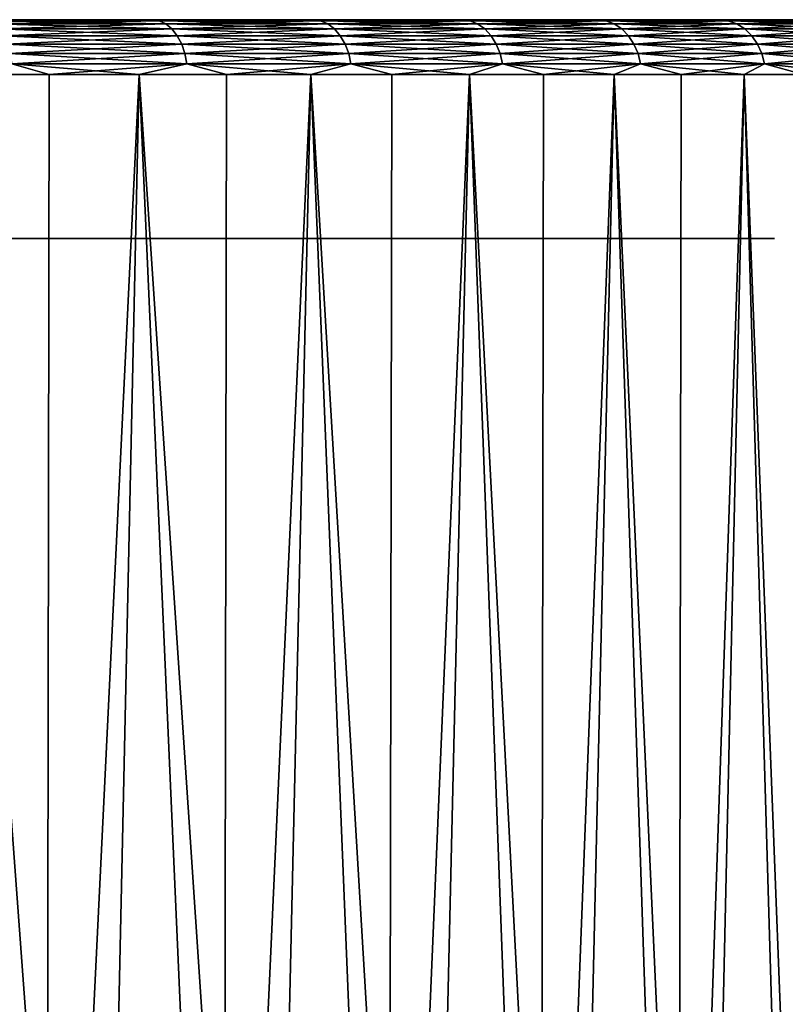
# Model space of a CAD drawing. Header units: millimetres. Extents: x -99 to 221, y -61 to 39.
# Tile 295 of 656: x 7.67 to 11.17, y 28.35 to 32.85. Entities that reach past the tile are written whole.
import ezdxf

# ---------------------------------------------------------------- set-up
doc = ezdxf.new("R2010")
doc.units = ezdxf.units.MM
doc.header["$LTSCALE"] = 33.374815
for name, color, linetype in [('12', 7, 'CONTINUOUS'), ('13', 7, 'CONTINUOUS'), ('160', 7, 'CONTINUOUS'), ('161', 7, 'CONTINUOUS'), ('162', 7, 'CONTINUOUS'), ('163', 7, 'CONTINUOUS'), ('164', 7, 'CONTINUOUS')]:
    doc.layers.add(name, color=color, linetype=linetype)

msp = doc.modelspace()

# ---------------------------------------------------------------- linework, layer by layer
at = {"layer": '12', "linetype": 'Continuous'}
for points in [[(6.4746, 31.85, -7.3566), (8.1849, 31.85, -7.5348), (5.8274, 31.85, -7.8791), (6.4746, 31.85, -7.3566)], [(8.1849, 31.85, -7.5348), (7.5348, 31.85, -8.1849), (5.8274, 31.85, -7.8791), (8.1849, 31.85, -7.5348)], [(7.5348, 31.85, 8.1849), (8.1849, 31.85, 7.5348), (5.8274, 31.85, 7.8791), (7.5348, 31.85, 8.1849)], [(5.8274, 31.85, 7.8791), (8.1849, 31.85, 7.5348), (6.4746, 31.85, 7.3566), (5.8274, 31.85, 7.8791)], [(7.0752, 31.85, -6.781), (8.7792, 31.85, -6.8331), (6.4746, 31.85, -7.3566), (7.0752, 31.85, -6.781)], [(8.7792, 31.85, -6.8331), (8.1849, 31.85, -7.5348), (6.4746, 31.85, -7.3566), (8.7792, 31.85, -6.8331)], [(6.4746, 31.85, 7.3566), (8.7792, 31.85, 6.8331), (7.0752, 31.85, 6.781), (6.4746, 31.85, 7.3566)], [(8.1849, 31.85, 7.5348), (8.7792, 31.85, 6.8331), (6.4746, 31.85, 7.3566), (8.1849, 31.85, 7.5348)], [(7.6247, 31.85, -6.1566), (8.7792, 31.85, -6.8331), (7.0752, 31.85, -6.781), (7.6247, 31.85, -6.1566)], [(8.7792, 31.85, 6.8331), (9.3135, 31.85, 6.0848), (7.0752, 31.85, 6.781), (8.7792, 31.85, 6.8331)], [(7.0752, 31.85, 6.781), (9.3135, 31.85, 6.0848), (7.6247, 31.85, 6.1566), (7.0752, 31.85, 6.781)], [(9.3135, 31.85, -6.0848), (8.7792, 31.85, -6.8331), (7.6247, 31.85, -6.1566), (9.3135, 31.85, -6.0848)], [(8.1193, 31.85, -5.4878), (9.3135, 31.85, -6.0848), (7.6247, 31.85, -6.1566), (8.1193, 31.85, -5.4878)], [(7.6247, 31.85, 6.1566), (9.3135, 31.85, 6.0848), (8.1193, 31.85, 5.4878), (7.6247, 31.85, 6.1566)], [(9.7841, 31.85, -5.2949), (9.3135, 31.85, -6.0848), (8.1193, 31.85, -5.4878), (9.7841, 31.85, -5.2949)], [(8.5555, 31.85, -4.7795), (9.7841, 31.85, -5.2949), (8.1193, 31.85, -5.4878), (8.5555, 31.85, -4.7795)], [(9.3135, 31.85, 6.0848), (9.7841, 31.85, 5.2949), (8.1193, 31.85, 5.4878), (9.3135, 31.85, 6.0848)], [(8.1193, 31.85, 5.4878), (9.7841, 31.85, 5.2949), (8.5555, 31.85, 4.7795), (8.1193, 31.85, 5.4878)], [(10.188, 31.85, -4.4689), (9.7841, 31.85, -5.2949), (8.5555, 31.85, -4.7795), (10.188, 31.85, -4.4689)], [(8.93, 31.85, -4.0367), (10.188, 31.85, -4.4689), (8.5555, 31.85, -4.7795), (8.93, 31.85, -4.0367)], [(9.7841, 31.85, 5.2949), (10.188, 31.85, 4.4689), (8.5555, 31.85, 4.7795), (9.7841, 31.85, 5.2949)], [(8.5555, 31.85, 4.7795), (10.188, 31.85, 4.4689), (8.93, 31.85, 4.0367), (8.5555, 31.85, 4.7795)], [(10.5222, 31.85, -3.6123), (10.188, 31.85, -4.4689), (8.93, 31.85, -4.0367), (10.5222, 31.85, -3.6123)], [(9.2402, 31.85, -3.2649), (10.5222, 31.85, -3.6123), (8.93, 31.85, -4.0367), (9.2402, 31.85, -3.2649)], [(10.188, 31.85, 4.4689), (10.5222, 31.85, 3.6123), (8.93, 31.85, 4.0367), (10.188, 31.85, 4.4689)], [(8.93, 31.85, 4.0367), (10.5222, 31.85, 3.6123), (9.2402, 31.85, 3.2649), (8.93, 31.85, 4.0367)], [(10.7846, 31.85, -2.731), (10.5222, 31.85, -3.6123), (9.2402, 31.85, -3.2649), (10.7846, 31.85, -2.731)], [(9.4838, 31.85, -2.4695), (10.7846, 31.85, -2.731), (9.2402, 31.85, -3.2649), (9.4838, 31.85, -2.4695)], [(10.5222, 31.85, 3.6123), (10.7846, 31.85, 2.731), (9.2402, 31.85, 3.2649), (10.5222, 31.85, 3.6123)], [(9.2402, 31.85, 3.2649), (10.7846, 31.85, 2.731), (9.4838, 31.85, 2.4695), (9.2402, 31.85, 3.2649)], [(10.9733, 31.85, -1.8311), (10.7846, 31.85, -2.731), (9.4838, 31.85, -2.4695), (10.9733, 31.85, -1.8311)], [(9.659, 31.85, -1.6563), (10.9733, 31.85, -1.8311), (9.4838, 31.85, -2.4695), (9.659, 31.85, -1.6563)], [(10.7846, 31.85, 2.731), (10.9733, 31.85, 1.8311), (9.4838, 31.85, 2.4695), (10.7846, 31.85, 2.731)], [(9.4838, 31.85, 2.4695), (10.9733, 31.85, 1.8311), (9.659, 31.85, 1.6563), (9.4838, 31.85, 2.4695)], [(11.087, 31.85, -0.9187), (10.9733, 31.85, -1.8311), (9.659, 31.85, -1.6563), (11.087, 31.85, -0.9187)], [(9.7647, 31.85, -0.8312), (11.087, 31.85, -0.9187), (9.659, 31.85, -1.6563), (9.7647, 31.85, -0.8312)], [(10.9733, 31.85, 1.8311), (11.087, 31.85, 0.9187), (9.659, 31.85, 1.6563), (10.9733, 31.85, 1.8311)], [(9.659, 31.85, 1.6563), (11.087, 31.85, 0.9187), (9.7647, 31.85, 0.8312), (9.659, 31.85, 1.6563)], [(9.8, 31.85), (11.087, 31.85, -0.9187), (9.7647, 31.85, -0.8312), (9.8, 31.85)], [(11.087, 31.85, 0.9187), (11.125, 31.85), (9.7647, 31.85, 0.8312), (11.087, 31.85, 0.9187)], [(11.125, 31.85), (9.8, 31.85), (9.7647, 31.85, 0.8312), (11.125, 31.85)], [(11.125, 31.85), (11.087, 31.85, -0.9187), (9.8, 31.85), (11.125, 31.85)]]:
    msp.add_3dface(points, dxfattribs=at)
at = {"layer": '13', "linetype": 'Continuous'}
for points in [[(-9.7647, 32.85, -0.8312), (-9.8, 32.85), (9.7647, 32.85, -0.8312), (-9.7647, 32.85, -0.8312)], [(-9.8, 32.85), (9.8, 32.85), (9.7647, 32.85, -0.8312), (-9.8, 32.85)], [(-9.7647, 32.85, 0.8312), (9.8, 32.85), (-9.8, 32.85), (-9.7647, 32.85, 0.8312)], [(9.659, 32.85, -1.6563), (-9.7647, 32.85, -0.8312), (9.7647, 32.85, -0.8312), (9.659, 32.85, -1.6563)], [(-9.659, 32.85, -1.6563), (-9.7647, 32.85, -0.8312), (9.659, 32.85, -1.6563), (-9.659, 32.85, -1.6563)], [(-9.659, 32.85, 1.6563), (9.7647, 32.85, 0.8312), (-9.7647, 32.85, 0.8312), (-9.659, 32.85, 1.6563)], [(9.7647, 32.85, 0.8312), (9.8, 32.85), (-9.7647, 32.85, 0.8312), (9.7647, 32.85, 0.8312)], [(9.4838, 32.85, -2.4695), (-9.659, 32.85, -1.6563), (9.659, 32.85, -1.6563), (9.4838, 32.85, -2.4695)], [(-9.4838, 32.85, -2.4695), (-9.659, 32.85, -1.6563), (9.4838, 32.85, -2.4695), (-9.4838, 32.85, -2.4695)], [(-9.4838, 32.85, 2.4695), (9.659, 32.85, 1.6563), (-9.659, 32.85, 1.6563), (-9.4838, 32.85, 2.4695)], [(9.659, 32.85, 1.6563), (9.7647, 32.85, 0.8312), (-9.659, 32.85, 1.6563), (9.659, 32.85, 1.6563)], [(9.2402, 32.85, -3.2649), (-9.4838, 32.85, -2.4695), (9.4838, 32.85, -2.4695), (9.2402, 32.85, -3.2649)], [(-9.2402, 32.85, -3.2649), (-9.4838, 32.85, -2.4695), (9.2402, 32.85, -3.2649), (-9.2402, 32.85, -3.2649)], [(-9.2402, 32.85, 3.2649), (9.4838, 32.85, 2.4695), (-9.4838, 32.85, 2.4695), (-9.2402, 32.85, 3.2649)], [(9.4838, 32.85, 2.4695), (9.659, 32.85, 1.6563), (-9.4838, 32.85, 2.4695), (9.4838, 32.85, 2.4695)], [(8.93, 32.85, -4.0367), (-9.2402, 32.85, -3.2649), (9.2402, 32.85, -3.2649), (8.93, 32.85, -4.0367)], [(-8.93, 32.85, -4.0367), (-9.2402, 32.85, -3.2649), (8.93, 32.85, -4.0367), (-8.93, 32.85, -4.0367)], [(-8.93, 32.85, 4.0367), (9.2402, 32.85, 3.2649), (-9.2402, 32.85, 3.2649), (-8.93, 32.85, 4.0367)], [(9.2402, 32.85, 3.2649), (9.4838, 32.85, 2.4695), (-9.2402, 32.85, 3.2649), (9.2402, 32.85, 3.2649)], [(-8.5555, 32.85, -4.7795), (-8.93, 32.85, -4.0367), (8.5555, 32.85, -4.7795), (-8.5555, 32.85, -4.7795)], [(8.5555, 32.85, -4.7795), (-8.93, 32.85, -4.0367), (8.93, 32.85, -4.0367), (8.5555, 32.85, -4.7795)], [(-8.5555, 32.85, 4.7795), (8.93, 32.85, 4.0367), (-8.93, 32.85, 4.0367), (-8.5555, 32.85, 4.7795)], [(8.93, 32.85, 4.0367), (9.2402, 32.85, 3.2649), (-8.93, 32.85, 4.0367), (8.93, 32.85, 4.0367)], [(-8.1193, 32.85, -5.4878), (-8.5555, 32.85, -4.7795), (8.1193, 32.85, -5.4878), (-8.1193, 32.85, -5.4878)], [(8.1193, 32.85, -5.4878), (-8.5555, 32.85, -4.7795), (8.5555, 32.85, -4.7795), (8.1193, 32.85, -5.4878)], [(-8.1193, 32.85, 5.4878), (8.5555, 32.85, 4.7795), (-8.5555, 32.85, 4.7795), (-8.1193, 32.85, 5.4878)], [(8.5555, 32.85, 4.7795), (8.93, 32.85, 4.0367), (-8.5555, 32.85, 4.7795), (8.5555, 32.85, 4.7795)], [(7.6247, 32.85, -6.1566), (-8.1193, 32.85, -5.4878), (8.1193, 32.85, -5.4878), (7.6247, 32.85, -6.1566)], [(-7.6247, 32.85, 6.1566), (8.1193, 32.85, 5.4878), (-8.1193, 32.85, 5.4878), (-7.6247, 32.85, 6.1566)], [(8.1193, 32.85, 5.4878), (8.5555, 32.85, 4.7795), (-8.1193, 32.85, 5.4878), (8.1193, 32.85, 5.4878)], [(7.6247, 32.85, 6.1566), (8.1193, 32.85, 5.4878), (-7.6247, 32.85, 6.1566), (7.6247, 32.85, 6.1566)]]:
    msp.add_3dface(points, dxfattribs=at)
at = {"layer": '160', "linetype": 'Continuous'}
for points in [[(8.0306, 23.85, 10.223), (7.3848, 32.6, 10.6988), (7.2058, 23.85, 10.8202), (8.0306, 23.85, 10.223)], [(8.2218, 32.6, 10.0699), (7.3848, 32.6, 10.6988), (8.0306, 23.85, 10.223), (8.2218, 32.6, 10.0699)], [(8.8059, 23.85, 9.5633), (8.2218, 32.6, 10.0699), (8.0306, 23.85, 10.223), (8.8059, 23.85, 9.5633)], [(9.0054, 32.6, 9.3756), (8.2218, 32.6, 10.0699), (8.8059, 23.85, 9.5633), (9.0054, 32.6, 9.3756)], [(9.5273, 23.85, 8.8448), (9.0054, 32.6, 9.3756), (8.8059, 23.85, 9.5633), (9.5273, 23.85, 8.8448)], [(9.7306, 32.6, 8.6206), (9.0054, 32.6, 9.3756), (9.5273, 23.85, 8.8448), (9.7306, 32.6, 8.6206)], [(10.1902, 23.85, 8.0721), (9.7306, 32.6, 8.6206), (9.5273, 23.85, 8.8448), (10.1902, 23.85, 8.0721)], [(10.3928, 32.6, 7.8096), (9.7306, 32.6, 8.6206), (10.1902, 23.85, 8.0721), (10.3928, 32.6, 7.8096)], [(10.7907, 23.85, 7.2499), (10.3928, 32.6, 7.8096), (10.1902, 23.85, 8.0721), (10.7907, 23.85, 7.2499)], [(10.9875, 32.6, 6.9481), (10.3928, 32.6, 7.8096), (10.7907, 23.85, 7.2499), (10.9875, 32.6, 6.9481)], [(11.325, 23.85, 6.3832), (10.9875, 32.6, 6.9481), (10.7907, 23.85, 7.2499), (11.325, 23.85, 6.3832)], [(11.5109, 32.6, 6.0414), (10.9875, 32.6, 6.9481), (11.325, 23.85, 6.3832), (11.5109, 32.6, 6.0414)]]:
    msp.add_3dface(points, dxfattribs=at)
at = {"layer": '161', "linetype": 'Continuous'}
for points in [[(7.2431, 32.85, 10.4929), (8.064, 32.85, 9.876), (-7.2431, 32.85, 10.4929), (7.2431, 32.85, 10.4929)], [(8.064, 32.85, 9.876), (0.4223, 32.85, 9.941), (-7.2431, 32.85, 10.4929), (8.064, 32.85, 9.876)], [(0.4223, 32.85, -9.941), (1.2638, 32.85, -9.8694), (8.064, 32.85, -9.876), (0.4223, 32.85, -9.941)], [(7.2431, 32.85, -10.4929), (0.4223, 32.85, -9.941), (8.064, 32.85, -9.876), (7.2431, 32.85, -10.4929)], [(1.2638, 32.85, 9.8694), (0.4223, 32.85, 9.941), (8.064, 32.85, 9.876), (1.2638, 32.85, 9.8694)], [(1.2638, 32.85, -9.8694), (2.0962, 32.85, -9.7267), (8.064, 32.85, -9.876), (1.2638, 32.85, -9.8694)], [(8.8326, 32.85, 9.195), (1.2638, 32.85, 9.8694), (8.064, 32.85, 9.876), (8.8326, 32.85, 9.195)], [(2.0962, 32.85, 9.7267), (1.2638, 32.85, 9.8694), (8.8326, 32.85, 9.195), (2.0962, 32.85, 9.7267)], [(2.0962, 32.85, -9.7267), (2.9135, 32.85, -9.5139), (8.064, 32.85, -9.876), (2.0962, 32.85, -9.7267)], [(2.9135, 32.85, 9.5139), (2.0962, 32.85, 9.7267), (8.8326, 32.85, 9.195), (2.9135, 32.85, 9.5139)], [(3.7099, 32.85, 9.2325), (2.9135, 32.85, 9.5139), (8.8326, 32.85, 9.195), (3.7099, 32.85, 9.2325)], [(2.9135, 32.85, -9.5139), (3.7099, 32.85, -9.2325), (8.064, 32.85, -9.876), (2.9135, 32.85, -9.5139)], [(8.064, 32.85, -9.876), (3.7099, 32.85, -9.2325), (8.8326, 32.85, -9.195), (8.064, 32.85, -9.876)], [(4.4795, 32.85, 8.8846), (3.7099, 32.85, 9.2325), (8.8326, 32.85, 9.195), (4.4795, 32.85, 8.8846)], [(3.7099, 32.85, -9.2325), (4.4795, 32.85, -8.8846), (8.8326, 32.85, -9.195), (3.7099, 32.85, -9.2325)], [(9.5439, 32.85, 8.4544), (4.4795, 32.85, 8.8846), (8.8326, 32.85, 9.195), (9.5439, 32.85, 8.4544)], [(5.2168, 32.85, 8.4728), (4.4795, 32.85, 8.8846), (9.5439, 32.85, 8.4544), (5.2168, 32.85, 8.4728)], [(4.4795, 32.85, -8.8846), (5.2168, 32.85, -8.4728), (8.8326, 32.85, -9.195), (4.4795, 32.85, -8.8846)], [(5.9165, 32.85, 7.9998), (5.2168, 32.85, 8.4728), (9.5439, 32.85, 8.4544), (5.9165, 32.85, 7.9998)], [(8.8326, 32.85, -9.195), (5.2168, 32.85, -8.4728), (9.5439, 32.85, -8.4544), (8.8326, 32.85, -9.195)], [(5.2168, 32.85, -8.4728), (5.9165, 32.85, -7.9998), (9.5439, 32.85, -8.4544), (5.2168, 32.85, -8.4728)], [(10.1932, 32.85, 7.6591), (5.9165, 32.85, 7.9998), (9.5439, 32.85, 8.4544), (10.1932, 32.85, 7.6591)], [(6.5736, 32.85, 7.4692), (5.9165, 32.85, 7.9998), (10.1932, 32.85, 7.6591), (6.5736, 32.85, 7.4692)], [(9.5439, 32.85, -8.4544), (5.9165, 32.85, -7.9998), (10.1932, 32.85, -7.659), (9.5439, 32.85, -8.4544)], [(5.9165, 32.85, -7.9998), (6.5736, 32.85, -7.4692), (10.1932, 32.85, -7.659), (5.9165, 32.85, -7.9998)], [(10.7764, 32.85, 6.814), (6.5736, 32.85, 7.4692), (10.1932, 32.85, 7.6591), (10.7764, 32.85, 6.814)], [(7.1834, 32.85, 6.8849), (6.5736, 32.85, 7.4692), (10.7764, 32.85, 6.814), (7.1834, 32.85, 6.8849)], [(6.5736, 32.85, -7.4692), (7.1834, 32.85, -6.8849), (10.1932, 32.85, -7.659), (6.5736, 32.85, -7.4692)], [(7.7414, 32.85, 6.2509), (7.1834, 32.85, 6.8849), (10.7764, 32.85, 6.814), (7.7414, 32.85, 6.2509)], [(7.1834, 32.85, -6.8849), (7.7414, 32.85, -6.2509), (10.7764, 32.85, -6.814), (7.1834, 32.85, -6.8849)], [(10.1932, 32.85, -7.659), (7.1834, 32.85, -6.8849), (10.7764, 32.85, -6.814), (10.1932, 32.85, -7.659)], [(11.2898, 32.85, 5.9248), (7.7414, 32.85, 6.2509), (10.7764, 32.85, 6.814), (11.2898, 32.85, 5.9248)], [(8.2436, 32.85, 5.5718), (7.7414, 32.85, 6.2509), (11.2898, 32.85, 5.9248), (8.2436, 32.85, 5.5718)], [(7.7414, 32.85, -6.2509), (8.2436, 32.85, -5.5718), (11.2898, 32.85, -5.9248), (7.7414, 32.85, -6.2509)], [(10.7764, 32.85, -6.814), (7.7414, 32.85, -6.2509), (11.2898, 32.85, -5.9248), (10.7764, 32.85, -6.814)], [(11.73, 32.85, 4.997), (8.2436, 32.85, 5.5718), (11.2898, 32.85, 5.9248), (11.73, 32.85, 4.997)], [(8.6864, 32.85, 4.8527), (8.2436, 32.85, 5.5718), (11.73, 32.85, 4.997), (8.6864, 32.85, 4.8527)], [(8.2436, 32.85, -5.5718), (8.6864, 32.85, -4.8527), (11.73, 32.85, -4.997), (8.2436, 32.85, -5.5718)], [(11.2898, 32.85, -5.9248), (8.2436, 32.85, -5.5718), (11.73, 32.85, -4.997), (11.2898, 32.85, -5.9248)], [(12.094, 32.85, 4.0369), (8.6864, 32.85, 4.8527), (11.73, 32.85, 4.997), (12.094, 32.85, 4.0369)], [(9.0667, 32.85, 4.0985), (8.6864, 32.85, 4.8527), (12.094, 32.85, 4.0369), (9.0667, 32.85, 4.0985)], [(8.6864, 32.85, -4.8527), (9.0667, 32.85, -4.0985), (11.73, 32.85, -4.997), (8.6864, 32.85, -4.8527)], [(9.3816, 32.85, 3.3148), (9.0667, 32.85, 4.0985), (12.094, 32.85, 4.0369), (9.3816, 32.85, 3.3148)], [(11.73, 32.85, -4.997), (9.0667, 32.85, -4.0985), (12.094, 32.85, -4.0369), (11.73, 32.85, -4.997)], [(9.0667, 32.85, -4.0985), (9.3816, 32.85, -3.3148), (12.094, 32.85, -4.0369), (9.0667, 32.85, -4.0985)], [(12.3797, 32.85, 3.0505), (9.3816, 32.85, 3.3148), (12.094, 32.85, 4.0369), (12.3797, 32.85, 3.0505)], [(9.6289, 32.85, 2.5072), (9.3816, 32.85, 3.3148), (12.3797, 32.85, 3.0505), (9.6289, 32.85, 2.5072)], [(12.094, 32.85, -4.0369), (9.3816, 32.85, -3.3148), (12.3797, 32.85, -3.0505), (12.094, 32.85, -4.0369)], [(9.3816, 32.85, -3.3148), (9.6289, 32.85, -2.5072), (12.3797, 32.85, -3.0505), (9.3816, 32.85, -3.3148)], [(12.585, 32.85, 2.0445), (9.6289, 32.85, 2.5072), (12.3797, 32.85, 3.0505), (12.585, 32.85, 2.0445)], [(9.8069, 32.85, 1.6816), (9.6289, 32.85, 2.5072), (12.585, 32.85, 2.0445), (9.8069, 32.85, 1.6816)], [(12.3797, 32.85, -3.0505), (9.6289, 32.85, -2.5072), (12.585, 32.85, -2.0445), (12.3797, 32.85, -3.0505)], [(9.6289, 32.85, -2.5072), (9.8069, 32.85, -1.6816), (12.585, 32.85, -2.0445), (9.6289, 32.85, -2.5072)], [(12.7087, 32.85, 1.025), (9.8069, 32.85, 1.6816), (12.585, 32.85, 2.0445), (12.7087, 32.85, 1.025)], [(9.9142, 32.85, 0.8438), (9.8069, 32.85, 1.6816), (12.7087, 32.85, 1.025), (9.9142, 32.85, 0.8438)], [(12.585, 32.85, -2.0445), (9.8069, 32.85, -1.6816), (12.7087, 32.85, -1.025), (12.585, 32.85, -2.0445)], [(9.8069, 32.85, -1.6816), (9.9142, 32.85, -0.8438), (12.7087, 32.85, -1.025), (9.8069, 32.85, -1.6816)], [(12.75, 32.85), (9.9142, 32.85, 0.8438), (12.7087, 32.85, 1.025), (12.75, 32.85)], [(9.95, 32.85), (9.9142, 32.85, 0.8438), (12.75, 32.85), (9.95, 32.85)], [(9.9142, 32.85, -0.8438), (9.95, 32.85), (12.7087, 32.85, -1.025), (9.9142, 32.85, -0.8438)], [(12.7087, 32.85, -1.025), (9.95, 32.85), (12.75, 32.85), (12.7087, 32.85, -1.025)]]:
    msp.add_3dface(points, dxfattribs=at)
at = {"layer": '162', "linetype": 'Continuous'}
for points in [[(6.9358, 23.85, -10.9952), (7.3848, 32.6, -10.6988), (7.7962, 23.85, -10.4029), (6.9358, 23.85, -10.9952)], [(7.3848, 32.6, -10.6988), (7.8096, 32.6, -10.3928), (7.7962, 23.85, -10.4029), (7.3848, 32.6, -10.6988)], [(7.8096, 32.6, -10.3928), (8.2218, 32.6, -10.0699), (7.7962, 23.85, -10.4029), (7.8096, 32.6, -10.3928)], [(7.7962, 23.85, -10.4029), (8.2218, 32.6, -10.0699), (8.6066, 23.85, -9.743), (7.7962, 23.85, -10.4029)], [(8.2218, 32.6, -10.0699), (8.6206, 32.6, -9.7306), (8.6066, 23.85, -9.743), (8.2218, 32.6, -10.0699)], [(8.6206, 32.6, -9.7306), (9.0054, 32.6, -9.3756), (8.6066, 23.85, -9.743), (8.6206, 32.6, -9.7306)], [(8.6066, 23.85, -9.743), (9.0054, 32.6, -9.3756), (9.3611, 23.85, -9.0205), (8.6066, 23.85, -9.743)], [(9.0054, 32.6, -9.3756), (9.3756, 32.6, -9.0054), (9.3611, 23.85, -9.0205), (9.0054, 32.6, -9.3756)], [(9.3756, 32.6, -9.0054), (9.7306, 32.6, -8.6206), (9.3611, 23.85, -9.0205), (9.3756, 32.6, -9.0054)], [(9.3611, 23.85, -9.0205), (9.7306, 32.6, -8.6206), (10.0553, 23.85, -8.2395), (9.3611, 23.85, -9.0205)], [(9.7306, 32.6, -8.6206), (10.0699, 32.6, -8.2218), (10.0553, 23.85, -8.2395), (9.7306, 32.6, -8.6206)], [(10.0699, 32.6, -8.2218), (10.3928, 32.6, -7.8096), (10.0553, 23.85, -8.2395), (10.0699, 32.6, -8.2218)], [(10.0553, 23.85, -8.2395), (10.3928, 32.6, -7.8096), (10.6846, 23.85, -7.4054), (10.0553, 23.85, -8.2395)], [(10.3928, 32.6, -7.8096), (10.6988, 32.6, -7.3848), (10.6846, 23.85, -7.4054), (10.3928, 32.6, -7.8096)], [(10.6846, 23.85, -7.4054), (10.9875, 32.6, -6.9481), (11.2447, 23.85, -6.5235), (10.6846, 23.85, -7.4054)], [(10.6988, 32.6, -7.3848), (10.9875, 32.6, -6.9481), (10.6846, 23.85, -7.4054), (10.6988, 32.6, -7.3848)], [(10.9875, 32.6, -6.9481), (11.2583, 32.6, -6.5), (11.2447, 23.85, -6.5235), (10.9875, 32.6, -6.9481)]]:
    msp.add_3dface(points, dxfattribs=at)
at = {"layer": '163', "linetype": 'Continuous'}
for points in [[(7.2431, 32.85, -10.4929), (8.064, 32.85, -9.876), (7.5229, 32.8452, -10.3544), (7.2431, 32.85, -10.4929)], [(7.5229, 32.8452, -10.3544), (8.064, 32.85, -9.876), (8.3121, 32.8452, -9.7323), (7.5229, 32.8452, -10.3544)], [(8.064, 32.85, -9.876), (8.8326, 32.85, -9.195), (8.3121, 32.8452, -9.7323), (8.064, 32.85, -9.876)], [(8.3121, 32.8452, -9.7323), (8.8326, 32.85, -9.195), (9.0501, 32.8452, -9.0501), (8.3121, 32.8452, -9.7323)], [(8.8326, 32.85, -9.195), (9.5439, 32.85, -8.4544), (9.0501, 32.8452, -9.0501), (8.8326, 32.85, -9.195)], [(9.0501, 32.8452, -9.0501), (9.5439, 32.85, -8.4544), (9.7323, 32.8452, -8.3121), (9.0501, 32.8452, -9.0501)], [(9.5439, 32.85, -8.4544), (10.1932, 32.85, -7.659), (9.7323, 32.8452, -8.3121), (9.5439, 32.85, -8.4544)], [(9.7323, 32.8452, -8.3121), (10.1932, 32.85, -7.659), (10.3544, 32.8452, -7.5229), (9.7323, 32.8452, -8.3121)], [(10.1932, 32.85, -7.659), (10.7764, 32.85, -6.814), (10.3544, 32.8452, -7.5229), (10.1932, 32.85, -7.659)], [(10.3544, 32.8452, -7.5229), (10.7764, 32.85, -6.814), (10.9127, 32.8452, -6.6873), (10.3544, 32.8452, -7.5229)], [(10.7764, 32.85, -6.814), (11.2898, 32.85, -5.9248), (10.9127, 32.8452, -6.6873), (10.7764, 32.85, -6.814)], [(10.9127, 32.8452, -6.6873), (11.2898, 32.85, -5.9248), (11.4038, 32.8452, -5.8105), (10.9127, 32.8452, -6.6873)], [(7.5229, 32.8452, -10.3544), (8.3121, 32.8452, -9.7323), (7.5505, 32.831, -10.3924), (7.5229, 32.8452, -10.3544)], [(7.5505, 32.831, -10.3924), (8.3121, 32.8452, -9.7323), (8.3426, 32.831, -9.768), (7.5505, 32.831, -10.3924)], [(7.5505, 32.831, -10.3924), (8.3426, 32.831, -9.768), (7.5759, 32.8078, -10.4274), (7.5505, 32.831, -10.3924)], [(7.5759, 32.8078, -10.4274), (8.3426, 32.831, -9.768), (8.3707, 32.8078, -9.8009), (7.5759, 32.8078, -10.4274)], [(7.5759, 32.8078, -10.4274), (8.3707, 32.8078, -9.8009), (7.5982, 32.7767, -10.4581), (7.5759, 32.8078, -10.4274)], [(7.5982, 32.7767, -10.4581), (8.3707, 32.8078, -9.8009), (8.3953, 32.7767, -9.8297), (7.5982, 32.7767, -10.4581)], [(8.3121, 32.8452, -9.7323), (9.0501, 32.8452, -9.0501), (8.3426, 32.831, -9.768), (8.3121, 32.8452, -9.7323)], [(8.3426, 32.831, -9.768), (9.0501, 32.8452, -9.0501), (9.0833, 32.831, -9.0833), (8.3426, 32.831, -9.768)], [(8.3426, 32.831, -9.768), (9.0833, 32.831, -9.0833), (8.3707, 32.8078, -9.8009), (8.3426, 32.831, -9.768)], [(8.3707, 32.8078, -9.8009), (9.0833, 32.831, -9.0833), (9.1139, 32.8078, -9.1139), (8.3707, 32.8078, -9.8009)], [(8.3707, 32.8078, -9.8009), (9.1139, 32.8078, -9.1139), (8.3953, 32.7767, -9.8297), (8.3707, 32.8078, -9.8009)], [(8.3953, 32.7767, -9.8297), (9.1139, 32.8078, -9.1139), (9.1407, 32.7767, -9.1407), (8.3953, 32.7767, -9.8297)], [(9.0501, 32.8452, -9.0501), (9.7323, 32.8452, -8.3121), (9.0833, 32.831, -9.0833), (9.0501, 32.8452, -9.0501)], [(9.0833, 32.831, -9.0833), (9.7323, 32.8452, -8.3121), (9.768, 32.831, -8.3426), (9.0833, 32.831, -9.0833)], [(9.0833, 32.831, -9.0833), (9.768, 32.831, -8.3426), (9.1139, 32.8078, -9.1139), (9.0833, 32.831, -9.0833)], [(9.1139, 32.8078, -9.1139), (9.768, 32.831, -8.3426), (9.8009, 32.8078, -8.3707), (9.1139, 32.8078, -9.1139)], [(9.1139, 32.8078, -9.1139), (9.8009, 32.8078, -8.3707), (9.1407, 32.7767, -9.1407), (9.1139, 32.8078, -9.1139)], [(9.1407, 32.7767, -9.1407), (9.8009, 32.8078, -8.3707), (9.8297, 32.7767, -8.3953), (9.1407, 32.7767, -9.1407)], [(9.7323, 32.8452, -8.3121), (10.3544, 32.8452, -7.5229), (9.768, 32.831, -8.3426), (9.7323, 32.8452, -8.3121)], [(9.768, 32.831, -8.3426), (10.3544, 32.8452, -7.5229), (10.3924, 32.831, -7.5505), (9.768, 32.831, -8.3426)], [(9.768, 32.831, -8.3426), (10.3924, 32.831, -7.5505), (9.8009, 32.8078, -8.3707), (9.768, 32.831, -8.3426)], [(9.8009, 32.8078, -8.3707), (10.3924, 32.831, -7.5505), (10.4274, 32.8078, -7.5759), (9.8009, 32.8078, -8.3707)], [(9.8009, 32.8078, -8.3707), (10.4274, 32.8078, -7.5759), (9.8297, 32.7767, -8.3953), (9.8009, 32.8078, -8.3707)], [(9.8297, 32.7767, -8.3953), (10.4274, 32.8078, -7.5759), (10.4581, 32.7767, -7.5982), (9.8297, 32.7767, -8.3953)], [(10.3544, 32.8452, -7.5229), (10.9127, 32.8452, -6.6873), (10.3924, 32.831, -7.5505), (10.3544, 32.8452, -7.5229)], [(10.3924, 32.831, -7.5505), (10.9127, 32.8452, -6.6873), (10.9528, 32.831, -6.7119), (10.3924, 32.831, -7.5505)], [(10.3924, 32.831, -7.5505), (10.9528, 32.831, -6.7119), (10.4274, 32.8078, -7.5759), (10.3924, 32.831, -7.5505)], [(10.4274, 32.8078, -7.5759), (10.9528, 32.831, -6.7119), (10.9897, 32.8078, -6.7345), (10.4274, 32.8078, -7.5759)], [(10.4274, 32.8078, -7.5759), (10.9897, 32.8078, -6.7345), (10.4581, 32.7767, -7.5982), (10.4274, 32.8078, -7.5759)], [(10.4581, 32.7767, -7.5982), (10.9897, 32.8078, -6.7345), (11.022, 32.7767, -6.7543), (10.4581, 32.7767, -7.5982)], [(10.9127, 32.8452, -6.6873), (11.4038, 32.8452, -5.8105), (10.9528, 32.831, -6.7119), (10.9127, 32.8452, -6.6873)], [(10.9528, 32.831, -6.7119), (11.4038, 32.8452, -5.8105), (11.4456, 32.831, -5.8318), (10.9528, 32.831, -6.7119)], [(10.9528, 32.831, -6.7119), (11.4456, 32.831, -5.8318), (10.9897, 32.8078, -6.7345), (10.9528, 32.831, -6.7119)], [(10.9897, 32.8078, -6.7345), (11.4456, 32.831, -5.8318), (11.4842, 32.8078, -5.8515), (10.9897, 32.8078, -6.7345)], [(10.9897, 32.8078, -6.7345), (11.4842, 32.8078, -5.8515), (11.022, 32.7767, -6.7543), (10.9897, 32.8078, -6.7345)], [(11.022, 32.7767, -6.7543), (11.4842, 32.8078, -5.8515), (11.5179, 32.7767, -5.8687), (11.022, 32.7767, -6.7543)], [(7.5982, 32.7767, -10.4581), (8.3953, 32.7767, -9.8297), (7.6165, 32.7387, -10.4832), (7.5982, 32.7767, -10.4581)], [(7.6165, 32.7387, -10.4832), (8.3953, 32.7767, -9.8297), (8.4155, 32.7387, -9.8533), (7.6165, 32.7387, -10.4832)], [(8.3953, 32.7767, -9.8297), (9.1407, 32.7767, -9.1407), (8.4155, 32.7387, -9.8533), (8.3953, 32.7767, -9.8297)], [(8.4155, 32.7387, -9.8533), (9.1407, 32.7767, -9.1407), (9.1627, 32.7387, -9.1627), (8.4155, 32.7387, -9.8533)], [(9.1407, 32.7767, -9.1407), (9.8297, 32.7767, -8.3953), (9.1627, 32.7387, -9.1627), (9.1407, 32.7767, -9.1407)], [(9.1627, 32.7387, -9.1627), (9.8297, 32.7767, -8.3953), (9.8533, 32.7387, -8.4155), (9.1627, 32.7387, -9.1627)], [(9.8297, 32.7767, -8.3953), (10.4581, 32.7767, -7.5982), (9.8533, 32.7387, -8.4155), (9.8297, 32.7767, -8.3953)], [(9.8533, 32.7387, -8.4155), (10.4581, 32.7767, -7.5982), (10.4832, 32.7387, -7.6165), (9.8533, 32.7387, -8.4155)], [(10.4581, 32.7767, -7.5982), (11.022, 32.7767, -6.7543), (10.4832, 32.7387, -7.6165), (10.4581, 32.7767, -7.5982)], [(10.4832, 32.7387, -7.6165), (11.022, 32.7767, -6.7543), (11.0485, 32.7387, -6.7705), (10.4832, 32.7387, -7.6165)], [(11.022, 32.7767, -6.7543), (11.5179, 32.7767, -5.8687), (11.0485, 32.7387, -6.7705), (11.022, 32.7767, -6.7543)], [(11.0485, 32.7387, -6.7705), (11.5179, 32.7767, -5.8687), (11.5456, 32.7387, -5.8828), (11.0485, 32.7387, -6.7705)], [(7.6165, 32.7387, -10.4832), (8.4155, 32.7387, -9.8533), (7.6301, 32.6954, -10.5019), (7.6165, 32.7387, -10.4832)], [(7.6301, 32.6954, -10.5019), (8.4155, 32.7387, -9.8533), (8.4305, 32.6954, -9.8709), (7.6301, 32.6954, -10.5019)], [(8.4155, 32.7387, -9.8533), (9.1627, 32.7387, -9.1627), (8.4305, 32.6954, -9.8709), (8.4155, 32.7387, -9.8533)], [(8.4305, 32.6954, -9.8709), (9.1627, 32.7387, -9.1627), (9.179, 32.6954, -9.179), (8.4305, 32.6954, -9.8709)], [(9.1627, 32.7387, -9.1627), (9.8533, 32.7387, -8.4155), (9.179, 32.6954, -9.179), (9.1627, 32.7387, -9.1627)], [(9.179, 32.6954, -9.179), (9.8533, 32.7387, -8.4155), (9.8709, 32.6954, -8.4305), (9.179, 32.6954, -9.179)], [(9.8533, 32.7387, -8.4155), (10.4832, 32.7387, -7.6165), (9.8709, 32.6954, -8.4305), (9.8533, 32.7387, -8.4155)], [(9.8709, 32.6954, -8.4305), (10.4832, 32.7387, -7.6165), (10.5019, 32.6954, -7.6301), (9.8709, 32.6954, -8.4305)], [(10.4832, 32.7387, -7.6165), (11.0485, 32.7387, -6.7705), (10.5019, 32.6954, -7.6301), (10.4832, 32.7387, -7.6165)], [(10.5019, 32.6954, -7.6301), (11.0485, 32.7387, -6.7705), (11.0682, 32.6954, -6.7826), (10.5019, 32.6954, -7.6301)], [(11.0485, 32.7387, -6.7705), (11.5456, 32.7387, -5.8828), (11.0682, 32.6954, -6.7826), (11.0485, 32.7387, -6.7705)], [(11.0682, 32.6954, -6.7826), (11.5456, 32.7387, -5.8828), (11.5662, 32.6954, -5.8933), (11.0682, 32.6954, -6.7826)], [(7.6301, 32.6954, -10.5019), (8.4305, 32.6954, -9.8709), (7.6384, 32.6485, -10.5134), (7.6301, 32.6954, -10.5019)], [(7.6384, 32.6485, -10.5134), (8.4305, 32.6954, -9.8709), (8.4397, 32.6485, -9.8817), (7.6384, 32.6485, -10.5134)], [(8.4305, 32.6954, -9.8709), (9.179, 32.6954, -9.179), (8.4397, 32.6485, -9.8817), (8.4305, 32.6954, -9.8709)], [(8.4397, 32.6485, -9.8817), (9.179, 32.6954, -9.179), (9.189, 32.6485, -9.189), (8.4397, 32.6485, -9.8817)], [(9.179, 32.6954, -9.179), (9.8709, 32.6954, -8.4305), (9.189, 32.6485, -9.189), (9.179, 32.6954, -9.179)], [(9.189, 32.6485, -9.189), (9.8709, 32.6954, -8.4305), (9.8817, 32.6485, -8.4397), (9.189, 32.6485, -9.189)], [(9.8709, 32.6954, -8.4305), (10.5019, 32.6954, -7.6301), (9.8817, 32.6485, -8.4397), (9.8709, 32.6954, -8.4305)], [(9.8817, 32.6485, -8.4397), (10.5019, 32.6954, -7.6301), (10.5134, 32.6485, -7.6384), (9.8817, 32.6485, -8.4397)], [(10.5019, 32.6954, -7.6301), (11.0682, 32.6954, -6.7826), (10.5134, 32.6485, -7.6384), (10.5019, 32.6954, -7.6301)], [(10.5134, 32.6485, -7.6384), (11.0682, 32.6954, -6.7826), (11.0803, 32.6485, -6.79), (10.5134, 32.6485, -7.6384)], [(11.0682, 32.6954, -6.7826), (11.5662, 32.6954, -5.8933), (11.0803, 32.6485, -6.79), (11.0682, 32.6954, -6.7826)], [(11.0803, 32.6485, -6.79), (11.5662, 32.6954, -5.8933), (11.5789, 32.6485, -5.8997), (11.0803, 32.6485, -6.79)], [(7.8096, 32.6, -10.3928), (7.3848, 32.6, -10.6988), (7.6384, 32.6485, -10.5134), (7.8096, 32.6, -10.3928)], [(7.8096, 32.6, -10.3928), (7.6384, 32.6485, -10.5134), (8.4397, 32.6485, -9.8817), (7.8096, 32.6, -10.3928)], [(8.2218, 32.6, -10.0699), (7.8096, 32.6, -10.3928), (8.4397, 32.6485, -9.8817), (8.2218, 32.6, -10.0699)], [(8.6206, 32.6, -9.7306), (8.2218, 32.6, -10.0699), (8.4397, 32.6485, -9.8817), (8.6206, 32.6, -9.7306)], [(8.6206, 32.6, -9.7306), (8.4397, 32.6485, -9.8817), (9.189, 32.6485, -9.189), (8.6206, 32.6, -9.7306)], [(9.0054, 32.6, -9.3756), (8.6206, 32.6, -9.7306), (9.189, 32.6485, -9.189), (9.0054, 32.6, -9.3756)], [(9.3756, 32.6, -9.0054), (9.0054, 32.6, -9.3756), (9.189, 32.6485, -9.189), (9.3756, 32.6, -9.0054)], [(9.3756, 32.6, -9.0054), (9.189, 32.6485, -9.189), (9.8817, 32.6485, -8.4397), (9.3756, 32.6, -9.0054)], [(9.7306, 32.6, -8.6206), (9.3756, 32.6, -9.0054), (9.8817, 32.6485, -8.4397), (9.7306, 32.6, -8.6206)], [(10.0699, 32.6, -8.2218), (9.7306, 32.6, -8.6206), (9.8817, 32.6485, -8.4397), (10.0699, 32.6, -8.2218)], [(10.0699, 32.6, -8.2218), (9.8817, 32.6485, -8.4397), (10.5134, 32.6485, -7.6384), (10.0699, 32.6, -8.2218)], [(10.3928, 32.6, -7.8096), (10.0699, 32.6, -8.2218), (10.5134, 32.6485, -7.6384), (10.3928, 32.6, -7.8096)], [(10.6988, 32.6, -7.3848), (10.3928, 32.6, -7.8096), (10.5134, 32.6485, -7.6384), (10.6988, 32.6, -7.3848)], [(10.6988, 32.6, -7.3848), (10.5134, 32.6485, -7.6384), (11.0803, 32.6485, -6.79), (10.6988, 32.6, -7.3848)], [(10.9875, 32.6, -6.9481), (10.6988, 32.6, -7.3848), (11.0803, 32.6485, -6.79), (10.9875, 32.6, -6.9481)], [(11.2583, 32.6, -6.5), (10.9875, 32.6, -6.9481), (11.0803, 32.6485, -6.79), (11.2583, 32.6, -6.5)], [(11.2583, 32.6, -6.5), (11.0803, 32.6485, -6.79), (11.5789, 32.6485, -5.8997), (11.2583, 32.6, -6.5)]]:
    msp.add_3dface(points, dxfattribs=at)
at = {"layer": '164', "linetype": 'Continuous'}
for points in [[(8.064, 32.85, 9.876), (7.2431, 32.85, 10.4929), (7.5229, 32.8452, 10.3544), (8.064, 32.85, 9.876)], [(8.3121, 32.8452, 9.7323), (8.064, 32.85, 9.876), (7.5229, 32.8452, 10.3544), (8.3121, 32.8452, 9.7323)], [(8.8326, 32.85, 9.195), (8.064, 32.85, 9.876), (8.3121, 32.8452, 9.7323), (8.8326, 32.85, 9.195)], [(9.0501, 32.8452, 9.0501), (8.8326, 32.85, 9.195), (8.3121, 32.8452, 9.7323), (9.0501, 32.8452, 9.0501)], [(9.5439, 32.85, 8.4544), (8.8326, 32.85, 9.195), (9.0501, 32.8452, 9.0501), (9.5439, 32.85, 8.4544)], [(9.7323, 32.8452, 8.3121), (9.5439, 32.85, 8.4544), (9.0501, 32.8452, 9.0501), (9.7323, 32.8452, 8.3121)], [(10.1932, 32.85, 7.6591), (9.5439, 32.85, 8.4544), (9.7323, 32.8452, 8.3121), (10.1932, 32.85, 7.6591)], [(10.3544, 32.8452, 7.5229), (10.1932, 32.85, 7.6591), (9.7323, 32.8452, 8.3121), (10.3544, 32.8452, 7.5229)], [(10.7764, 32.85, 6.814), (10.1932, 32.85, 7.6591), (10.3544, 32.8452, 7.5229), (10.7764, 32.85, 6.814)], [(10.9127, 32.8452, 6.6873), (10.7764, 32.85, 6.814), (10.3544, 32.8452, 7.5229), (10.9127, 32.8452, 6.6873)], [(11.2898, 32.85, 5.9248), (10.7764, 32.85, 6.814), (10.9127, 32.8452, 6.6873), (11.2898, 32.85, 5.9248)], [(11.4038, 32.8452, 5.8105), (11.2898, 32.85, 5.9248), (10.9127, 32.8452, 6.6873), (11.4038, 32.8452, 5.8105)], [(8.3121, 32.8452, 9.7323), (7.5229, 32.8452, 10.3544), (8.3426, 32.831, 9.768), (8.3121, 32.8452, 9.7323)], [(8.3426, 32.831, 9.768), (7.5229, 32.8452, 10.3544), (7.5505, 32.831, 10.3924), (8.3426, 32.831, 9.768)], [(8.3426, 32.831, 9.768), (7.5505, 32.831, 10.3924), (8.3707, 32.8078, 9.8009), (8.3426, 32.831, 9.768)], [(8.3707, 32.8078, 9.8009), (7.5505, 32.831, 10.3924), (7.5759, 32.8078, 10.4274), (8.3707, 32.8078, 9.8009)], [(8.3953, 32.7767, 9.8297), (7.5759, 32.8078, 10.4274), (7.5982, 32.7767, 10.4581), (8.3953, 32.7767, 9.8297)], [(8.3707, 32.8078, 9.8009), (7.5759, 32.8078, 10.4274), (8.3953, 32.7767, 9.8297), (8.3707, 32.8078, 9.8009)], [(9.0501, 32.8452, 9.0501), (8.3121, 32.8452, 9.7323), (9.0833, 32.831, 9.0833), (9.0501, 32.8452, 9.0501)], [(9.0833, 32.831, 9.0833), (8.3121, 32.8452, 9.7323), (8.3426, 32.831, 9.768), (9.0833, 32.831, 9.0833)], [(9.0833, 32.831, 9.0833), (8.3426, 32.831, 9.768), (9.1139, 32.8078, 9.1139), (9.0833, 32.831, 9.0833)], [(9.1139, 32.8078, 9.1139), (8.3426, 32.831, 9.768), (8.3707, 32.8078, 9.8009), (9.1139, 32.8078, 9.1139)], [(9.1407, 32.7767, 9.1407), (8.3707, 32.8078, 9.8009), (8.3953, 32.7767, 9.8297), (9.1407, 32.7767, 9.1407)], [(9.1139, 32.8078, 9.1139), (8.3707, 32.8078, 9.8009), (9.1407, 32.7767, 9.1407), (9.1139, 32.8078, 9.1139)], [(9.7323, 32.8452, 8.3121), (9.0501, 32.8452, 9.0501), (9.768, 32.831, 8.3426), (9.7323, 32.8452, 8.3121)], [(9.768, 32.831, 8.3426), (9.0501, 32.8452, 9.0501), (9.0833, 32.831, 9.0833), (9.768, 32.831, 8.3426)], [(9.768, 32.831, 8.3426), (9.0833, 32.831, 9.0833), (9.8009, 32.8078, 8.3707), (9.768, 32.831, 8.3426)], [(9.8009, 32.8078, 8.3707), (9.0833, 32.831, 9.0833), (9.1139, 32.8078, 9.1139), (9.8009, 32.8078, 8.3707)], [(9.8297, 32.7767, 8.3953), (9.1139, 32.8078, 9.1139), (9.1407, 32.7767, 9.1407), (9.8297, 32.7767, 8.3953)], [(9.8009, 32.8078, 8.3707), (9.1139, 32.8078, 9.1139), (9.8297, 32.7767, 8.3953), (9.8009, 32.8078, 8.3707)], [(10.3544, 32.8452, 7.5229), (9.7323, 32.8452, 8.3121), (10.3924, 32.831, 7.5505), (10.3544, 32.8452, 7.5229)], [(10.3924, 32.831, 7.5505), (9.7323, 32.8452, 8.3121), (9.768, 32.831, 8.3426), (10.3924, 32.831, 7.5505)], [(10.3924, 32.831, 7.5505), (9.768, 32.831, 8.3426), (10.4274, 32.8078, 7.5759), (10.3924, 32.831, 7.5505)], [(10.4274, 32.8078, 7.5759), (9.768, 32.831, 8.3426), (9.8009, 32.8078, 8.3707), (10.4274, 32.8078, 7.5759)], [(10.4581, 32.7767, 7.5982), (9.8009, 32.8078, 8.3707), (9.8297, 32.7767, 8.3953), (10.4581, 32.7767, 7.5982)], [(10.4274, 32.8078, 7.5759), (9.8009, 32.8078, 8.3707), (10.4581, 32.7767, 7.5982), (10.4274, 32.8078, 7.5759)], [(10.9127, 32.8452, 6.6873), (10.3544, 32.8452, 7.5229), (10.9528, 32.831, 6.7119), (10.9127, 32.8452, 6.6873)], [(10.9528, 32.831, 6.7119), (10.3544, 32.8452, 7.5229), (10.3924, 32.831, 7.5505), (10.9528, 32.831, 6.7119)], [(10.9528, 32.831, 6.7119), (10.3924, 32.831, 7.5505), (10.9897, 32.8078, 6.7345), (10.9528, 32.831, 6.7119)], [(10.9897, 32.8078, 6.7345), (10.3924, 32.831, 7.5505), (10.4274, 32.8078, 7.5759), (10.9897, 32.8078, 6.7345)], [(11.022, 32.7767, 6.7543), (10.4274, 32.8078, 7.5759), (10.4581, 32.7767, 7.5982), (11.022, 32.7767, 6.7543)], [(10.9897, 32.8078, 6.7345), (10.4274, 32.8078, 7.5759), (11.022, 32.7767, 6.7543), (10.9897, 32.8078, 6.7345)], [(11.4038, 32.8452, 5.8105), (10.9127, 32.8452, 6.6873), (11.4456, 32.831, 5.8318), (11.4038, 32.8452, 5.8105)], [(11.4456, 32.831, 5.8318), (10.9127, 32.8452, 6.6873), (10.9528, 32.831, 6.7119), (11.4456, 32.831, 5.8318)], [(11.4456, 32.831, 5.8318), (10.9528, 32.831, 6.7119), (11.4842, 32.8078, 5.8515), (11.4456, 32.831, 5.8318)], [(11.4842, 32.8078, 5.8515), (10.9528, 32.831, 6.7119), (10.9897, 32.8078, 6.7345), (11.4842, 32.8078, 5.8515)], [(11.5179, 32.7767, 5.8687), (10.9897, 32.8078, 6.7345), (11.022, 32.7767, 6.7543), (11.5179, 32.7767, 5.8687)], [(11.4842, 32.8078, 5.8515), (10.9897, 32.8078, 6.7345), (11.5179, 32.7767, 5.8687), (11.4842, 32.8078, 5.8515)], [(8.3953, 32.7767, 9.8297), (7.5982, 32.7767, 10.4581), (8.4155, 32.7387, 9.8533), (8.3953, 32.7767, 9.8297)], [(8.4155, 32.7387, 9.8533), (7.5982, 32.7767, 10.4581), (7.6165, 32.7387, 10.4832), (8.4155, 32.7387, 9.8533)], [(9.1407, 32.7767, 9.1407), (8.3953, 32.7767, 9.8297), (9.1627, 32.7387, 9.1627), (9.1407, 32.7767, 9.1407)], [(9.1627, 32.7387, 9.1627), (8.3953, 32.7767, 9.8297), (8.4155, 32.7387, 9.8533), (9.1627, 32.7387, 9.1627)], [(9.8297, 32.7767, 8.3953), (9.1407, 32.7767, 9.1407), (9.8533, 32.7387, 8.4155), (9.8297, 32.7767, 8.3953)], [(9.8533, 32.7387, 8.4155), (9.1407, 32.7767, 9.1407), (9.1627, 32.7387, 9.1627), (9.8533, 32.7387, 8.4155)], [(10.4581, 32.7767, 7.5982), (9.8297, 32.7767, 8.3953), (10.4832, 32.7387, 7.6165), (10.4581, 32.7767, 7.5982)], [(10.4832, 32.7387, 7.6165), (9.8297, 32.7767, 8.3953), (9.8533, 32.7387, 8.4155), (10.4832, 32.7387, 7.6165)], [(11.022, 32.7767, 6.7543), (10.4581, 32.7767, 7.5982), (11.0485, 32.7387, 6.7705), (11.022, 32.7767, 6.7543)], [(11.0485, 32.7387, 6.7705), (10.4581, 32.7767, 7.5982), (10.4832, 32.7387, 7.6165), (11.0485, 32.7387, 6.7705)], [(11.5456, 32.7387, 5.8828), (11.022, 32.7767, 6.7543), (11.0485, 32.7387, 6.7705), (11.5456, 32.7387, 5.8828)], [(11.5179, 32.7767, 5.8687), (11.022, 32.7767, 6.7543), (11.5456, 32.7387, 5.8828), (11.5179, 32.7767, 5.8687)], [(8.4155, 32.7387, 9.8533), (7.6165, 32.7387, 10.4832), (8.4305, 32.6954, 9.8709), (8.4155, 32.7387, 9.8533)], [(8.4305, 32.6954, 9.8709), (7.6165, 32.7387, 10.4832), (7.6301, 32.6954, 10.5019), (8.4305, 32.6954, 9.8709)], [(9.179, 32.6954, 9.179), (8.4155, 32.7387, 9.8533), (8.4305, 32.6954, 9.8709), (9.179, 32.6954, 9.179)], [(9.1627, 32.7387, 9.1627), (8.4155, 32.7387, 9.8533), (9.179, 32.6954, 9.179), (9.1627, 32.7387, 9.1627)], [(9.8709, 32.6954, 8.4305), (9.1627, 32.7387, 9.1627), (9.179, 32.6954, 9.179), (9.8709, 32.6954, 8.4305)], [(9.8533, 32.7387, 8.4155), (9.1627, 32.7387, 9.1627), (9.8709, 32.6954, 8.4305), (9.8533, 32.7387, 8.4155)], [(10.5019, 32.6954, 7.6301), (9.8533, 32.7387, 8.4155), (9.8709, 32.6954, 8.4305), (10.5019, 32.6954, 7.6301)], [(10.4832, 32.7387, 7.6165), (9.8533, 32.7387, 8.4155), (10.5019, 32.6954, 7.6301), (10.4832, 32.7387, 7.6165)], [(11.0682, 32.6954, 6.7826), (10.4832, 32.7387, 7.6165), (10.5019, 32.6954, 7.6301), (11.0682, 32.6954, 6.7826)], [(11.0485, 32.7387, 6.7705), (10.4832, 32.7387, 7.6165), (11.0682, 32.6954, 6.7826), (11.0485, 32.7387, 6.7705)], [(11.5662, 32.6954, 5.8933), (11.0485, 32.7387, 6.7705), (11.0682, 32.6954, 6.7826), (11.5662, 32.6954, 5.8933)], [(11.5456, 32.7387, 5.8828), (11.0485, 32.7387, 6.7705), (11.5662, 32.6954, 5.8933), (11.5456, 32.7387, 5.8828)], [(8.4305, 32.6954, 9.8709), (7.6301, 32.6954, 10.5019), (8.4397, 32.6485, 9.8817), (8.4305, 32.6954, 9.8709)], [(8.4397, 32.6485, 9.8817), (7.6301, 32.6954, 10.5019), (7.6384, 32.6485, 10.5134), (8.4397, 32.6485, 9.8817)], [(9.189, 32.6485, 9.189), (8.4305, 32.6954, 9.8709), (8.4397, 32.6485, 9.8817), (9.189, 32.6485, 9.189)], [(9.179, 32.6954, 9.179), (8.4305, 32.6954, 9.8709), (9.189, 32.6485, 9.189), (9.179, 32.6954, 9.179)], [(9.8817, 32.6485, 8.4397), (9.179, 32.6954, 9.179), (9.189, 32.6485, 9.189), (9.8817, 32.6485, 8.4397)], [(9.8709, 32.6954, 8.4305), (9.179, 32.6954, 9.179), (9.8817, 32.6485, 8.4397), (9.8709, 32.6954, 8.4305)], [(10.5134, 32.6485, 7.6384), (9.8709, 32.6954, 8.4305), (9.8817, 32.6485, 8.4397), (10.5134, 32.6485, 7.6384)], [(10.5019, 32.6954, 7.6301), (9.8709, 32.6954, 8.4305), (10.5134, 32.6485, 7.6384), (10.5019, 32.6954, 7.6301)], [(11.0803, 32.6485, 6.79), (10.5019, 32.6954, 7.6301), (10.5134, 32.6485, 7.6384), (11.0803, 32.6485, 6.79)], [(11.0682, 32.6954, 6.7826), (10.5019, 32.6954, 7.6301), (11.0803, 32.6485, 6.79), (11.0682, 32.6954, 6.7826)], [(11.5789, 32.6485, 5.8997), (11.0682, 32.6954, 6.7826), (11.0803, 32.6485, 6.79), (11.5789, 32.6485, 5.8997)], [(11.5662, 32.6954, 5.8933), (11.0682, 32.6954, 6.7826), (11.5789, 32.6485, 5.8997), (11.5662, 32.6954, 5.8933)], [(7.3848, 32.6, 10.6988), (8.2218, 32.6, 10.0699), (7.6384, 32.6485, 10.5134), (7.3848, 32.6, 10.6988)], [(8.2218, 32.6, 10.0699), (8.4397, 32.6485, 9.8817), (7.6384, 32.6485, 10.5134), (8.2218, 32.6, 10.0699)], [(8.2218, 32.6, 10.0699), (9.0054, 32.6, 9.3756), (8.4397, 32.6485, 9.8817), (8.2218, 32.6, 10.0699)], [(9.0054, 32.6, 9.3756), (9.189, 32.6485, 9.189), (8.4397, 32.6485, 9.8817), (9.0054, 32.6, 9.3756)], [(9.0054, 32.6, 9.3756), (9.7306, 32.6, 8.6206), (9.189, 32.6485, 9.189), (9.0054, 32.6, 9.3756)], [(9.7306, 32.6, 8.6206), (9.8817, 32.6485, 8.4397), (9.189, 32.6485, 9.189), (9.7306, 32.6, 8.6206)], [(9.7306, 32.6, 8.6206), (10.3928, 32.6, 7.8096), (9.8817, 32.6485, 8.4397), (9.7306, 32.6, 8.6206)], [(10.3928, 32.6, 7.8096), (10.5134, 32.6485, 7.6384), (9.8817, 32.6485, 8.4397), (10.3928, 32.6, 7.8096)], [(10.3928, 32.6, 7.8096), (10.9875, 32.6, 6.9481), (10.5134, 32.6485, 7.6384), (10.3928, 32.6, 7.8096)], [(10.9875, 32.6, 6.9481), (11.0803, 32.6485, 6.79), (10.5134, 32.6485, 7.6384), (10.9875, 32.6, 6.9481)], [(10.9875, 32.6, 6.9481), (11.5109, 32.6, 6.0414), (11.0803, 32.6485, 6.79), (10.9875, 32.6, 6.9481)], [(11.5109, 32.6, 6.0414), (11.5789, 32.6485, 5.8997), (11.0803, 32.6485, 6.79), (11.5109, 32.6, 6.0414)]]:
    msp.add_3dface(points, dxfattribs=at)

doc.saveas('drawing.dxf')
